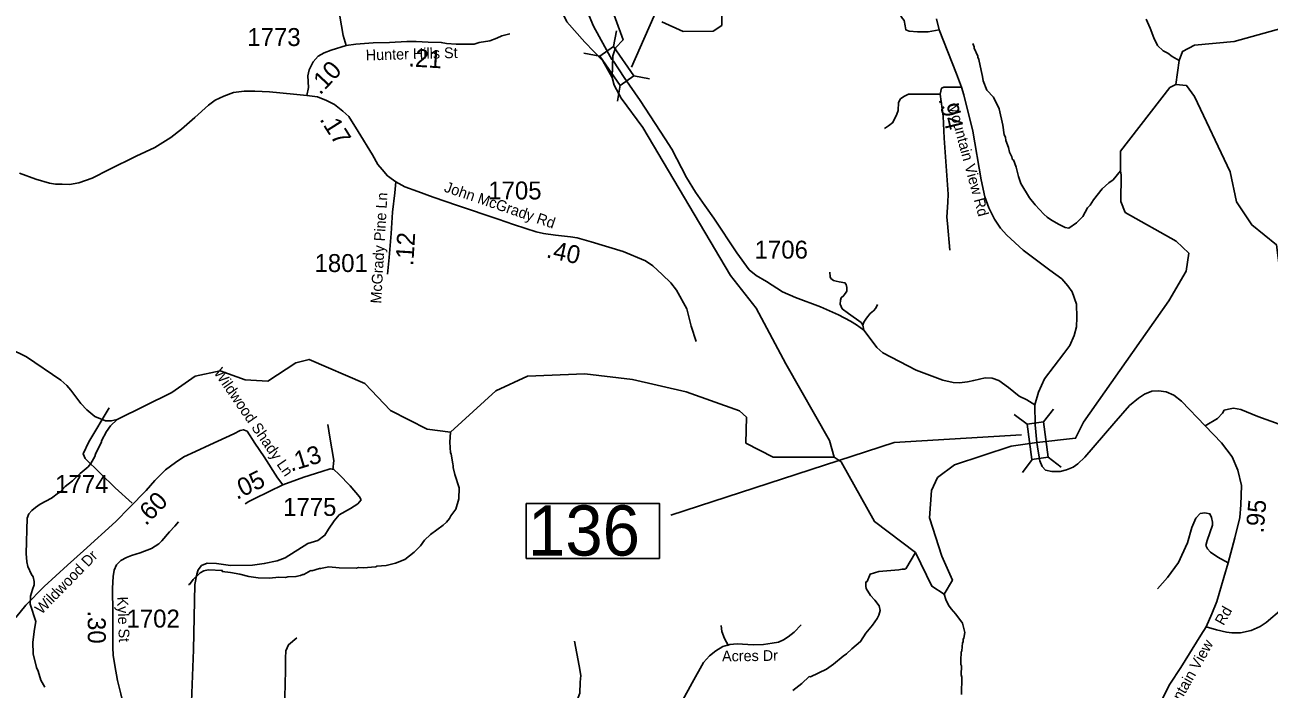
# Model space of a CAD drawing. Extents: x 1248224 to 1454986, y 825081 to 985870.
# Drawn here: x 1362794 to 1371473, y 903739 to 908369 of the extents above; entities that cross this region are included whole.
import ezdxf

# ---------------------------------------------------------------- set-up
doc = ezdxf.new("R2010")
doc.units = 0
for name, color, linetype in [('Exist Hydrographic Creek Single Shore', 7, 'Continuous'), ('Exist Hydrographic Misc Water Feature', 7, 'Continuous'), ('Exist Road Non-System Type 51', 7, 'Continuous'), ('Exist Road Secondary Mileage Hundredths English Label', 7, 'Continuous'), ('Exist Road Secondary Structure Standard Bridge CELL', 7, 'Continuous'), ('Exist Road Secondary Structure Standard Bridge Number Label', 7, 'Continuous'), ('Exist Road Secondary Type 51 Attributed', 7, 'Continuous'), ('Exist Road Secondary Type 51 Label', 7, 'Continuous'), ('Exist Road Secondary Type 51 Number Label', 7, 'Continuous')]:
    doc.layers.add(name, color=color, linetype=linetype)

msp = doc.modelspace()

# ---------------------------------------------------------------- linework, layer by layer
at = {"layer": 'Exist Hydrographic Creek Single Shore'}
for points in [[(1366890.8, 908003.5), (1366826.1, 908118), (1366699.5, 908249.4), (1366573.1, 908389.9), (1366299, 908948), (1366246, 909198.6), (1366245.7, 909378.5), (1366215.1, 909705.3), (1366187.1, 909897.6), (1366111, 910258.4), (1366060.8, 910422.4), (1365968.5, 910556.9), (1365796.1, 910731.1), (1365549.8, 910956.8)], [(1366894.3, 908152.8), (1366913.6, 908209), (1366966.3, 908265.2), (1366850.1, 908585.6)], [(1367237.1, 908390.8), (1367386.1, 908322.1), (1367595.1, 908324.4), (1367654.1, 908366), (1367658.1, 908539.8)], [(1370822.2, 907954.2), (1370845.6, 908121.8), (1370868.8, 908184.9), (1370951, 908229.1), (1371229.2, 908254.6), (1371564.2, 908346.4)], [(1366890.8, 908003.5), (1366894.3, 908152.8)], [(1368438.1, 905356.1), (1368407.2, 905471.7), (1368102.2, 906006.3), (1367894.1, 906394.6), (1367715.1, 906621.5), (1367105, 907653.9), (1366954, 907857.7), (1366904, 907949), (1366890.8, 908003.5)], [(1369853.3, 905457.7), (1370122.5, 905487.8), (1370178.2, 905600.2), (1370772.3, 906445.1), (1370893.2, 906652.8), (1370913.2, 906777.1), (1370823.2, 906861), (1370469.2, 907061.8), (1370437.2, 907138), (1370441.2, 907321.7), (1370436.5, 907350.8), (1370436.2, 907489.3), (1370780.1, 907932.2), (1370822.2, 907954.2)], [(1373183.1, 903415.2), (1373124.3, 903459.6), (1373028.3, 903602.7), (1372944.3, 903972.1), (1372800.3, 904240.9), (1372442.3, 905042.5), (1372002.3, 905901.6), (1371940.2, 906096.7), (1371711.2, 906285.1), (1371558.2, 906563.9), (1371523.3, 906837.1), (1371351.2, 906975.1), (1371246.2, 907134.8), (1371200.2, 907345.9), (1370953.2, 907869.5), (1370897.2, 907946.2), (1370822.2, 907954.2)], [(1368438.1, 905356.1), (1368487.2, 905322.3), (1368720.2, 904907.2), (1369006.1, 904690.9), (1369119.2, 904456), (1369206.7, 904401.5), (1369264.1, 904499.6), (1369190.2, 904664.8), (1369104.2, 904932.4), (1369117.2, 905122.6), (1369160.1, 905213.6), (1369279.2, 905303.1), (1369673.2, 905432.7), (1369853.3, 905457.7)]]:
    msp.add_lwpolyline(points, dxfattribs=at)
at = {"layer": 'Exist Hydrographic Misc Water Feature'}
for points in [[(1370615.1, 908409.6), (1370643.7, 908347.6), (1370668.2, 908279.1), (1370694.9, 908224.5), (1370734.2, 908189.6), (1370765.8, 908172.8), (1370797.3, 908148.1), (1370845.6, 908121.8)], [(1369405.2, 908240), (1369414.6, 908215.8), (1369414.5, 908207.8), (1369441.3, 908151.2), (1369441.1, 908143.2), (1369448.6, 908127), (1369463, 908050.6), (1369474.1, 908010.4), (1369477.4, 907978.3), (1369504, 907913.7), (1369550.9, 907864.6), (1369589.1, 907783.7), (1369614.6, 907671.1), (1369625.1, 907603), (1369632.7, 907586.8), (1369636.2, 907562.7), (1369655.1, 907514.3), (1369662.4, 907482.1), (1369677.7, 907449.7), (1369683.2, 907429.6), (1369688.6, 907427.7), (1369708, 907377), (1369724.6, 907312.6), (1369741.6, 907264.2), (1369801.3, 907162.9), (1369840.3, 907114), (1369900.9, 907050.7), (1369924.4, 907030.1), (1369955.8, 907007.4), (1370008, 906978.9), (1370049.3, 906956.2), (1370074.7, 906952.6), (1370128.2, 906990.1), (1370172.5, 907034.4), (1370205.8, 907093.6), (1370224.3, 907113.2), (1370247, 907148.7), (1370308.7, 907225.3), (1370353.7, 907268.2), (1370384.2, 907289.5), (1370436.5, 907350.8)], [(1362687.6, 906113.5), (1362806.3, 906054.8), (1363044.7, 905893.3), (1363085.9, 905856.4), (1363115.2, 905823.7), (1363183.1, 905730.1), (1363226.1, 905685.2), (1363281.1, 905639.9), (1363356.4, 905610.2), (1363396.4, 905609.2), (1363437, 905618.8)], [(1368438.1, 905356.1), (1368013.2, 905354.9), (1367823.1, 905453.8), (1367827.1, 905634.4), (1367778.2, 905677.9), (1367406.1, 905810.2), (1367032.1, 905896.5), (1366700.1, 905936), (1366299.1, 905921.1), (1366080, 905817.2), (1365761.9, 905531.1), (1365599.1, 905551.1), (1365343.1, 905680.9), (1365164.1, 905868.4), (1364776, 906037.1), (1364683, 906012.7), (1364489, 905885.2), (1364331.1, 905895), (1364157.1, 905957.6), (1363981, 905921.7), (1363820.1, 905806.8), (1363437, 905618.8)], [(1362933.2, 903751.9), (1362906.3, 903800.5), (1362885.7, 903865), (1362874.3, 903889.2), (1362852.3, 903985.7), (1362850.2, 904065.7), (1362859.7, 904137.6), (1362858.2, 904142.6), (1362869.3, 904209.4), (1362830, 904330.2), (1362833.3, 904386.1), (1362846.3, 904433.9), (1362859, 904465.6), (1362859.5, 904489.6), (1362852.2, 904521.8), (1362840.6, 904538), (1362813.9, 904594.5), (1362806.6, 904626.7), (1362802.9, 904684.4), (1362809.4, 904930.7), (1362822, 904960.5), (1362842.5, 904983.9), (1362867, 905005.4), (1362899.5, 905028.6), (1362980.5, 905070.8), (1363029.3, 905107.7), (1363037.3, 905109.5), (1363074.2, 905150.6), (1363127.1, 905191.5), (1363180.3, 905242.2), (1363235.3, 905289), (1363253.8, 905312.5), (1363282.8, 905359.9), (1363287.2, 905375.8), (1363329.2, 905462.8), (1363329.4, 905470.8), (1363362.7, 905534.1), (1363391.7, 905575.4), (1363437, 905618.8)], [(1363935.2, 904469), (1363941.1, 904468.9), (1363967.9, 904502.2), (1364016.9, 904549.1), (1364041.2, 904562.6), (1364073.4, 904569.8), (1364171.3, 904565.5), (1364169.2, 904559.6), (1364227.5, 904551.5), (1364292.4, 904539.5), (1364356.4, 904523.3), (1364420.2, 904513.9), (1364500.1, 904512), (1364564.3, 904518.6), (1364612.3, 904517.4), (1364628.4, 904521.1), (1364684.5, 904523.8), (1364716.6, 904531.1), (1364732.8, 904538.8), (1364740.7, 904538.6), (1364789.3, 904565.4), (1364795.3, 904563.9), (1364849.7, 904580.1), (1364856.7, 904579), (1364913.9, 904590.5), (1364985.8, 904584.9), (1365105.7, 904582.2), (1365121.8, 904585.8), (1365153.8, 904585.1), (1365242, 904591.1), (1365250, 904595), (1365314.2, 904601.4), (1365378.6, 904616), (1365443.2, 904642.5), (1365508.3, 904693), (1365553.3, 904738), (1365582.1, 904777.4), (1365623, 904816.4), (1365712.5, 904882.3), (1365734.9, 904903.9), (1365755.5, 904927.3), (1365765.9, 904947.1), (1365798.9, 904994.4), (1365820.6, 905065.9), (1365822.2, 905141.8), (1365792.3, 905234.5), (1365781.4, 905282.8), (1365781.7, 905298.8), (1365777.9, 905306.9), (1365767.4, 905379.1), (1365763.7, 905387.2), (1365757.3, 905461.3), (1365761.9, 905531.1)], [(1368151.1, 903728.6), (1368213.8, 903779.2), (1368265.2, 903826), (1368273.2, 903825.8), (1368386.4, 903879.2), (1368435.2, 903914.1), (1368500.4, 903968.6), (1368524.7, 903984), (1368562.4, 904020.1), (1368622.6, 904069.8), (1368659.9, 904129), (1368705.1, 904183.9), (1368738.2, 904231.2), (1368750.7, 904254.9), (1368759.5, 904286.7), (1368752.2, 904318.9), (1368723.1, 904359.5), (1368691.8, 904392.3), (1368662.9, 904440.9), (1368659.2, 904457), (1368659.8, 904480.9), (1368661.9, 904486.9), (1368667.9, 904488.7), (1368689, 904540.3), (1368749.5, 904558.9), (1368889.8, 904569.7), (1368913.9, 904575.2), (1368929.9, 904574.8), (1368938, 904578.6), (1369006.1, 904690.9)], [(1369326.5, 903701.8), (1369329.2, 903821.6), (1369325.5, 903837.7), (1369326.9, 903901.7), (1369323.2, 903909.8), (1369321.8, 903941.8), (1369325.1, 903997.7), (1369329.3, 904005.6), (1369334.5, 904061.5), (1369338.6, 904069.4), (1369339, 904087.5), (1369343.2, 904093.3), (1369349.6, 904134.1), (1369333.5, 904197.6), (1369287, 904262.6), (1369253.7, 904299.4), (1369236.3, 904323.8), (1369217.2, 904364.2), (1369206.7, 904401.5)]]:
    msp.add_lwpolyline(points, dxfattribs=at)
at = {"layer": 'Exist Road Non-System Type 51'}
for points in [[(1369170.6, 908334.4), (1369093.3, 908321.3), (1369019, 908319.8), (1368961.8, 908325.9), (1368938.6, 908335.2), (1368933.9, 908363.1), (1368926.2, 908400.3), (1368909.2, 908423.5), (1368899.9, 908445.2), (1368899.9, 908479.3), (1368907.6, 908533.5), (1368918.4, 908590.8), (1368929.3, 908649.7), (1368930.8, 908714.7), (1368924.6, 908765.8)], [(1366121.5, 908293.2), (1366176.2, 908306.1)], [(1368789.3, 907646), (1368817.9, 907666.3), (1368849, 907687.8), (1368876.5, 907746.4), (1368884.8, 907772.7), (1368888.4, 907828.9), (1368901.6, 907852.8), (1368925.4, 907870.7), (1368956.4, 907886.9), (1368997, 907885.7), (1369177.3, 907887.1)], [(1369326.6, 907934.9), (1369262.1, 907934.9), (1369238.2, 907936.1), (1369217.9, 907936.1), (1369203.6, 907934.9), (1369188, 907927.8), (1369177.3, 907887.1)], [(1369177.3, 907887.1), (1369200, 907734.1), (1369206, 907578.7), (1369217.9, 907417.3), (1369234.6, 907190.2), (1369231, 907132.9), (1369225, 907028.9), (1369228.6, 906984.6), (1369245.3, 906799.3)], [(1368646.2, 906241.5), (1368638.7, 906276.3), (1368626.8, 906294.3), (1368538.4, 906356.4), (1368495.4, 906391.1), (1368481, 906422.2), (1368483.4, 906449.7), (1368488.2, 906467.6), (1368507.3, 906483.1), (1368526.4, 906513), (1368527.6, 906523.8), (1368527.6, 906539.3), (1368522.8, 906559.6), (1368513.3, 906571.6), (1368473.9, 906578.8), (1368452.4, 906583.6), (1368433.2, 906587.1), (1368416.5, 906601.5), (1368410.5, 906613.4), (1368409.3, 906644.5)], [(1367338.8, 906520), (1367412, 906391), (1367440.6, 906269), (1367476.5, 906161.5)], [(1368638.7, 906276.3), (1368644.7, 906297.9), (1368663.8, 906324.2), (1368690.1, 906356.4), (1368712.8, 906375.6), (1368729.5, 906393.5), (1368740.2, 906419.8)], [(1363541.8, 905034.2), (1363424.7, 905141.4), (1363213.8, 905345.8), (1363200.4, 905379.3), (1363240.6, 905463), (1363381.2, 905700.9)], [(1371026.6, 905573.3), (1371111.7, 905624.6), (1371146.8, 905663.7), (1371158.6, 905683.2), (1371189.8, 905691), (1371225, 905696.9), (1371275.8, 905689.1), (1371393, 905640.2), (1371691.9, 905532.7), (1371725.1, 905524.9), (1371770, 905532.7), (1371826.7, 905552.2), (1371852.1, 905550.3), (1371873.6, 905528.8), (1371906.8, 905497.5), (1371996.7, 905286.4), (1372149, 905002.9)], [(1364941.1, 905268.7), (1364947.8, 905332.4), (1364921, 905496.5), (1364907.6, 905583.6)], [(1364356, 905045.8), (1364331.4, 905029.9)], [(1364610.6, 904654.4), (1364768.6, 904753.7), (1364836.7, 904775.2), (1364886.9, 904811.1), (1364911.9, 904854.1), (1364951.4, 904911.5), (1364987.2, 904954.6), (1365066, 904997.6), (1365116.2, 905029.9), (1365140.4, 905059.2)], [(1371186.9, 904620.2), (1371114, 904658), (1371063.2, 904693.2), (1371041.7, 904716.6), (1371031.9, 904740.1), (1371039.7, 904775.3), (1371078.8, 904880.9), (1371078.8, 904902.4), (1371071, 904935.6), (1371059.3, 904961), (1371024.1, 904966.9), (1370990.9, 904963), (1370961.6, 904929.7), (1370934.3, 904865.2), (1370903, 904757.7), (1370863.9, 904671.7), (1370840.5, 904620.8), (1370764.3, 904517.2), (1370694, 904437.1)], [(1363801.9, 904835), (1363840.4, 904875.7), (1363865.5, 904904.4)], [(1363947.7, 903485.3), (1363955.1, 903649.9), (1363969.5, 904012.1), (1363980.2, 904467.5), (1363994.5, 904539.2), (1364001.7, 904571.5), (1364026.8, 904600.2), (1364066.2, 904618.1), (1364130.7, 904614.6), (1364227.5, 904600.2), (1364381.6, 904603.8), (1364464, 904614.6), (1364553.6, 904632.5), (1364610.6, 904654.4)], [(1371034.5, 904173.7), (1371105.9, 904152.3), (1371174.3, 904136.7), (1371213.3, 904130.8), (1371272, 904130.8), (1371346.2, 904148.4), (1371410.7, 904175.8), (1371451.7, 904203.2), (1371561.1, 904297), (1371680.3, 904390.9), (1371766.2, 904459.3)], [(1367702.8, 904040.9), (1367672.7, 904091.2), (1367655.9, 904141.4), (1367650.9, 904181.6)], [(1364577, 903343.4), (1364603.5, 903438.7), (1364607, 903682.6), (1364612.1, 903869.8), (1364612.1, 903955.8), (1364614.2, 904006.1), (1364633.1, 904048), (1364691.7, 904096.2)], [(1366568.2, 903064.8), (1366570.9, 903137.5), (1366574.4, 903176.9), (1366603.1, 903277.3), (1366617.4, 903327.5), (1366613.9, 903399.3), (1366621, 903453.1), (1366621, 903517.6), (1366631.8, 903582.2), (1366638.9, 903643.1), (1366664, 903711.3), (1366667.6, 903786.6), (1366671.2, 903833.2), (1366660.4, 903901.3), (1366628.2, 904073.5)]]:
    msp.add_lwpolyline(points, dxfattribs=at)
at = {"layer": 'Exist Road Secondary Structure Standard Bridge CELL'}
for p, q in [((1366920.5, 908329), (1366900, 908217.7)), ((1366693.4, 908172.4), (1366804.7, 908152)), ((1367040.3, 908013.4), (1367151.6, 907992.9)), ((1366947.2, 907949.1), (1366926.7, 907837.8)), ((1369694.3, 905654.1), (1369784.3, 905585.6)), ((1369967.6, 905691.3), (1369899.1, 905601.2)), ((1369932, 905355.5), (1370022.1, 905287)), ((1369819.8, 905340.2), (1369751.3, 905250.1))]:
    msp.add_line(p, q, dxfattribs=at)
for points in [[(1366900, 908217.7), (1367040.8, 908013.7), (1366945.4, 907947.9), (1366804.7, 908152)], [(1369899.1, 905601.2), (1369932.5, 905355.6), (1369817.8, 905339.9), (1369784.3, 905585.6)]]:
    msp.add_lwpolyline(points, close=True, dxfattribs=at)
at = {"layer": 'Exist Road Secondary Structure Standard Bridge Number Label'}
msp.add_line((1367025.6, 908074.2), (1367832.4, 909907.9), dxfattribs=at)
msp.add_lwpolyline([(1369745.9, 905512.6), (1368857.8, 905458.2), (1367299, 904950.7)], dxfattribs=at)
msp.add_lwpolyline([(1366290.7, 905034), (1367219.7, 905034), (1367219.7, 904649.9), (1366290.7, 904649.9)], close=True, dxfattribs=at)
at = {"layer": 'Exist Road Secondary Type 51 Attributed'}
for points in [[(1365034.3, 908224.9), (1365015, 908295.7), (1364991.5, 908430.2), (1364976.4, 908512.5), (1364971.4, 908561.3), (1364969.7, 908616.8), (1364974.7, 908648.7), (1364989.8, 908697.4), (1365011.7, 908736.1), (1365057, 908783.1), (1365109.1, 908831.9), (1365203, 908898.5), (1365231.5, 908917), (1365281.9, 908938.8), (1365402.8, 908985.9), (1365495.2, 909014.5), (1365624.5, 909056.5), (1365723.6, 909095.1)], [(1366888.5, 908129.1), (1366865.8, 908169.9), (1366838.2, 908216.4), (1366761.1, 908360.1), (1366718.2, 908459.2)], [(1369839.2, 905721.2), (1369864.3, 905809.2), (1369905.5, 905900.9), (1369973.3, 905991.3), (1370041, 906079.4), (1370081.6, 906133.6), (1370113.2, 906203.7), (1370129, 906264.7), (1370131.3, 906330.2), (1370129, 906422.8), (1370099.7, 906508), (1370068.1, 906550.9), (1370027.4, 906598.3), (1369943.9, 906659.3), (1369756.6, 906799.4), (1369642.1, 906902.4), (1369599.2, 906952.1), (1369556.3, 907015.4), (1369517.9, 907094.4), (1369490.8, 907171.3), (1369463.8, 907288.7), (1369405.2, 907628.5), (1369344.2, 907881.6), (1369326.6, 907934.9), (1369292.3, 908028.4), (1369170.6, 908334.4), (1369152.5, 908411.2)], [(1364759.9, 907876.5), (1364771.4, 907931.9), (1364766.8, 908014.9), (1364776.1, 908056.5), (1364803.7, 908111.9), (1364840.6, 908151.1), (1364882.1, 908174.1), (1364930.5, 908192.6), (1365034.3, 908224.9)], [(1365034.3, 908224.9), (1365102.3, 908233.9), (1365223.2, 908244), (1365337.4, 908245.7), (1365458.3, 908252.4), (1365523.8, 908254.1), (1365606.1, 908249.1), (1365698.5, 908247.4), (1365735.4, 908240.7), (1365802.6, 908233.9), (1365856.3, 908235.6), (1365926.9, 908235.6), (1365962.1, 908245.7), (1366036, 908259.1), (1366084.7, 908277.6), (1366121.5, 908293.2)], [(1369839.2, 905721.2), (1369781.6, 905756), (1369729.5, 905782), (1369653.6, 905840.7), (1369587.3, 905889.6), (1369540.7, 905906.9), (1369492.9, 905908), (1369412.6, 905890.6), (1369368.1, 905880.9), (1369313.8, 905874.4), (1369268.5, 905876.5), (1369196.8, 905892.8), (1369011.2, 905963.4), (1368777.9, 906082.8), (1368736.5, 906119.5), (1368690.2, 906183.9), (1368646.2, 906241.5), (1368595.4, 906278.8), (1368553.6, 906304.8), (1368467.9, 906347.7), (1368344.2, 906402.8), (1368169.3, 906468.3), (1368077.9, 906507.8), (1367966.5, 906579.4), (1367895.4, 906621.2), (1367846.8, 906660.8), (1367759.9, 906779.4), (1367600.1, 907021.3), (1367536.9, 907109.4), (1367471.4, 907203.2), (1367409.3, 907304.9), (1367306.9, 907502.8), (1367260.6, 907575.1), (1367084.8, 907842.1), (1366973.2, 908002.1), (1366899.1, 908115.5), (1366888.5, 908129.1)], [(1362756.2, 907335.2), (1362869.2, 907293.7), (1362966, 907266), (1363007.5, 907259.1), (1363053.6, 907259.1), (1363104.4, 907256.8), (1363171.2, 907268.3), (1363263.4, 907300.6), (1363381, 907360.6), (1363571.3, 907454.7), (1363700.4, 907514.7), (1363811.1, 907583.9), (1363887.2, 907641.6), (1363979.4, 907724.7), (1364073.9, 907810), (1364122.3, 907844.6), (1364182.3, 907872.3), (1364248.1, 907897.3), (1364324.2, 907906.5), (1364398, 907906.5), (1364499.4, 907901.9), (1364667.7, 907885.7), (1364759.9, 907876.5)], [(1364759.9, 907876.5), (1364836, 907867.3), (1364898.2, 907841.9), (1364953.6, 907814.2), (1365011.2, 907768), (1365052.7, 907731.1), (1365119.6, 907625), (1365218.7, 907463.5), (1365255.6, 907396.6), (1365285.6, 907361.9), (1365322.4, 907318.1), (1365365.7, 907286.4), (1365381.8, 907275.1)], [(1365381.8, 907275.1), (1365374.9, 907197.8), (1365358.7, 907064), (1365349.5, 906914), (1365335.7, 906747.9), (1365323.5, 906632.2)], [(1365381.8, 907275.1), (1365444, 907240.6), (1365533.9, 907208.3), (1365642.2, 907169.1), (1365810.5, 907111.4), (1366094.1, 907014.5), (1366202.5, 906977.6), (1366287.8, 906949.9), (1366359.2, 906926.8), (1366412.2, 906915.3), (1366495.2, 906903.7), (1366599, 906892.2), (1366646.2, 906885.5), (1366743, 906857.8), (1366966.6, 906788.6), (1367123.4, 906724), (1367173.3, 906690.2), (1367237.9, 906630.3), (1367300.1, 906570.3), (1367338.8, 906520)], [(1370725.8, 903669.1), (1370780, 903773), (1370856.8, 903890.5), (1370996.7, 904114.1), (1371034.5, 904173.7), (1371074, 904264.1), (1371106.8, 904350), (1371156.4, 904516), (1371186.9, 904620.2), (1371233.2, 904793), (1371268.2, 904934.2), (1371276, 905022.8), (1371280.6, 905159.4), (1371253.5, 905264.5), (1371214, 905358.3), (1371139.5, 905455.8), (1371026.6, 905573.3), (1370860.7, 905746.1), (1370807.9, 905788.5), (1370754.9, 905812.2), (1370701.8, 905819), (1370655.5, 905816.8), (1370603.6, 905794.2), (1370561.9, 905768.2), (1370499.8, 905716.2), (1370390.3, 905589.7), (1370186.8, 905356.4), (1370138.3, 905309), (1370106.7, 905286.4), (1370059.3, 905267.2), (1370015.3, 905255.9), (1369956.6, 905257), (1369913.7, 905266), (1369888.9, 905289.8), (1369873.1, 905329.3), (1369861.8, 905398.2), (1369853.3, 905457.7)], [(1369853.3, 905457.7), (1369840.4, 905581.1), (1369839.2, 905721.2)], [(1362731, 904238.6), (1362801.6, 904324.8), (1362928.9, 904454.6), (1363091.7, 904603.8), (1363203.9, 904702.2), (1363427.8, 904907.6), (1363523.1, 905006), (1363639.4, 905123.5), (1363699.3, 905192.7), (1363774.6, 905268.1), (1363843.8, 905318.8), (1363903.7, 905357.2), (1363985.1, 905395.7), (1364085, 905441.8), (1364250.4, 905519.6), (1364295, 905541.2), (1364318, 905547.3), (1364344.2, 905536.6), (1364397.9, 905453.5), (1364462.5, 905358.2), (1364556.2, 905212.1), (1364592.6, 905162)], [(1364592.6, 905162), (1364738.6, 905216.5), (1364864.6, 905256.5), (1364924.5, 905275), (1364949.1, 905270.4), (1364982.9, 905238.1), (1365062.8, 905155), (1365127.4, 905079.7), (1365140.4, 905059.2)], [(1364356, 905045.8), (1364392.9, 905065.8), (1364497.4, 905116.6), (1364592.6, 905162)], [(1363520.2, 903470.7), (1363503.3, 903533.8), (1363463.3, 903706), (1363440.3, 903798.3), (1363421.8, 903904.4), (1363409.5, 903976.7), (1363408, 904029), (1363406.5, 904267.5), (1363404.9, 904442.8), (1363409.6, 904524.3), (1363415.7, 904568.9), (1363432.6, 904605.8), (1363463.3, 904635), (1363501.7, 904656.5), (1363538.6, 904670.4), (1363597, 904688.8), (1363678.1, 904720.2), (1363728.8, 904752.5), (1363750.3, 904772.5), (1363801.9, 904835)], [(1367380.6, 903660.7), (1367449, 903782.5), (1367526.9, 903925), (1367570.2, 903971.7), (1367613.5, 904006.7), (1367661.9, 904036.7), (1367711.8, 904050.1), (1367761.8, 904055.1), (1367873.5, 904046.8), (1367946.8, 904050.1), (1368006.8, 904060.1), (1368050.1, 904066.8), (1368085.1, 904083.4), (1368118.4, 904103.5), (1368160.1, 904135.1), (1368209.3, 904188.1)]]:
    msp.add_lwpolyline(points, dxfattribs=at)

# ---------------------------------------------------------------- texts
at = {"layer": 'Exist Road Secondary Mileage Hundredths English Label'}
for s, rotation, p in [('.21', 356.49322, (1365466.8, 908080.5)), ('.10', 46.75974, (1364852.8, 907876.2)), ('.94', 283.54261, (1369166.4, 907853)), ('.17', 302.20656, (1364846.3, 907711.6)), ('.12', 86.48159, (1365502.6, 906687.3)), ('.40', 347.72481, (1366425.3, 906749.6)), ('.13', 17.1159, (1364650.9, 905254.7)), ('.05', 25.90609, (1364272, 905057.3)), ('.60', 45.93378, (1363638.2, 904873.3)), ('.95', 84.93733, (1371433.3, 904823.1)), ('.30', 270.36491, (1363232.1, 904287.7))]:
    msp.add_text(s, height=125, rotation=rotation, dxfattribs=at).set_placement(p)
at = {"layer": 'Exist Road Secondary Structure Standard Bridge Number Label'}
msp.add_text('136', height=350, dxfattribs=at).set_placement((1366303.3, 904669.7))
at = {"layer": 'Exist Road Secondary Type 51 Label'}
for s, rotation, p in [('Hunter Hills St', 1.55864, (1365172.5, 908121.5)), ('Mountain View Rd', 285.24801, (1369231.7, 907812.7)), ('John McGrady Rd', 341.23327, (1365712.7, 907208.6)), ('McGrady Pine Ln', 86.7041, (1365279, 906425.1)), ('Wildwood Shady Ln', 304.46844, (1364108.3, 905945.3)), ('Wildwood Dr', 45.61124, (1362910.2, 904255.9)), ('Kyle St', 272.29401, (1363437.4, 904382.7)), ('Mountain View     Rd', 60.55508, (1370762.9, 903483.2)), ('Acres Dr', 0.68274, (1367656.9, 903931.9))]:
    msp.add_text(s, height=75, rotation=rotation, dxfattribs=at).set_placement(p)
at = {"layer": 'Exist Road Secondary Type 51 Number Label'}
for s, p in [('1773', (1364345.5, 908222.1)), ('1705', (1366026, 907152.5)), ('1706', (1367883.8, 906740.1)), ('1801', (1364814.3, 906646.6)), ('1774', (1363005.2, 905105.9)), ('1775', (1364594.9, 904946.4)), ('1702', (1363502.8, 904168.2))]:
    msp.add_text(s, height=125, dxfattribs=at).set_placement(p)

doc.saveas('drawing.dxf')
